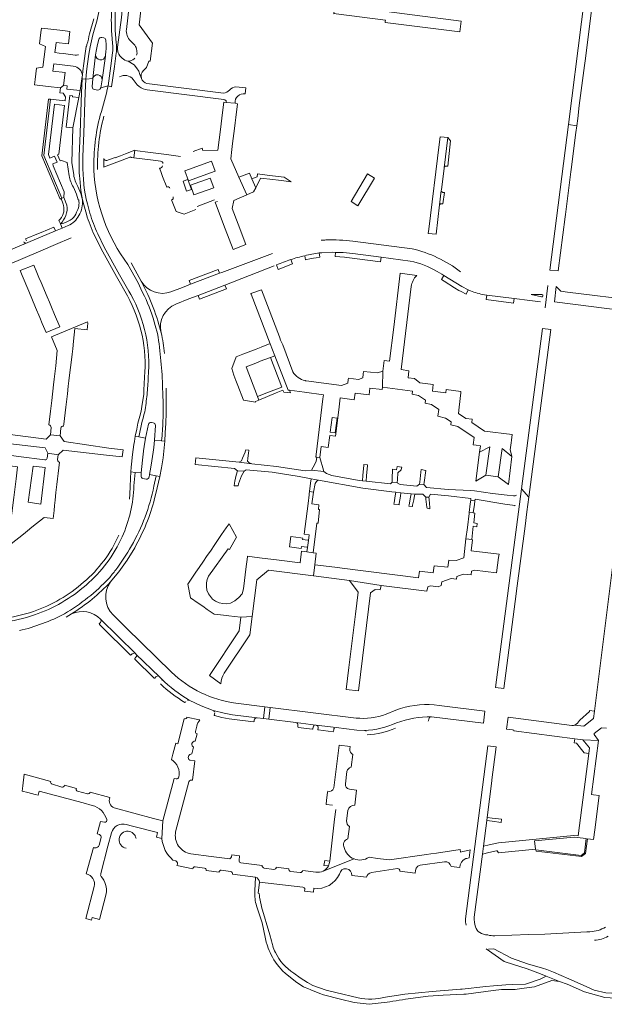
# Model space of a CAD drawing. Header units: metres. Extents: x 166325 to 190320, y 381923 to 404576.
# Tile 414 of 656: x 177376 to 177613, y 387014 to 387413. Entities that reach past the tile are written whole.
import ezdxf

# ---------------------------------------------------------------- set-up
doc = ezdxf.new("R2010")
doc.units = ezdxf.units.M
for name, color, linetype, lineweight in [('B-WE-VH-VERHARDING_ASFALT-GV', 8, 'Continuous', 18), ('B-WE-VH-VERHARDING_BETONSTRAATSTEEN-GV', 8, 'Continuous', 18), ('B-WE-VH-VERHARDING_FUNDERING_ZAND-GV', 8, 'Continuous', 18), ('B-WE-VH-VERHARDING_HALFVERHARDING-GV', 8, 'Continuous', 18), ('B-WE-VH-VERHARDING_STRAATBAKSTEEN-GV', 8, 'Continuous', 18)]:
    doc.layers.add(name, color=color, linetype=linetype, lineweight=lineweight)

msp = doc.modelspace()

# ---------------------------------------------------------------- linework, layer by layer
at = {"layer": 'B-WE-VH-VERHARDING_ASFALT-GV', "flags": 128}
for points in [[(177612.353, 387453.285), (177608.956, 387453.741), (177598.321, 387370.252), (177601.719, 387369.819), (177602.089, 387372.725), (177602.755, 387377.947), (177604.826, 387394.208), (177605.073, 387396.145)], [(177599.328, 387351.056), (177599.464, 387352.118), (177601.367, 387367.06), (177601.719, 387369.819), (177598.321, 387370.252), (177590.814, 387311.314), (177594.215, 387310.923), (177597.008, 387332.843), (177597.139, 387333.869)], [(177591.171, 387287.2), (177587.778, 387287.62), (177579.29, 387222.628), (177582.31, 387219.16)], [(177468.513, 387237.195), (177468.659, 387237.975), (177468.71, 387238.248), (177467.498, 387238.379), (177467.421, 387238.139), (177467.195, 387237.441), (177466.155, 387235.088), (177465.676, 387234.004), (177464.783, 387233.388), (177469.866, 387232.778), (177468.664, 387233.238), (177468.166, 387233.807), (177468.279, 387234.906)], [(177497.759, 387234.33), (177497.48, 387235.28), (177496.289, 387235.43), (177496.025, 387233.636), (177494.769, 387231.426), (177494.064, 387230.186), (177499.137, 387229.632), (177498.712, 387231.081)], [(177465.753, 387227.833), (177466.849, 387229.716), (177464.052, 387229.92), (177463.617, 387228.087), (177463.043, 387225.673), (177462.86, 387224.9), (177462.725, 387223.859), (177464.422, 387223.762), (177464.54, 387224.67)], [(177516.809, 387232.296), (177515.353, 387232.488), (177515.332, 387232.226), (177514.999, 387228.062), (177514.817, 387225.79), (177516.249, 387225.644), (177516.44, 387227.909), (177516.788, 387232.047)], [(177529.183, 387229.061), (177530.472, 387230.347), (177530.559, 387230.434), (177530.735, 387231.394), (177528.859, 387231.647), (177528.733, 387230.816), (177528.642, 387230.574), (177528.552, 387230.335), (177526.926, 387230.515), (177526.824, 387226.637), (177526.789, 387225.294), (177528.86, 387225.074), (177528.969, 387226.423)], [(177540.493, 387230.002), (177538.565, 387230.382), (177538.466, 387229.36), (177538.078, 387225.355), (177537.996, 387224.505), (177539.752, 387224.33), (177539.867, 387225.207)], [(177530.18, 387219.597), (177530.377, 387220.954), (177528.285, 387221.188), (177528.082, 387219.818), (177527.644, 387216.866), (177527.575, 387216.402), (177529.262, 387216.191), (177529.678, 387216.139), (177529.746, 387216.604)], [(177581.518, 387213.341), (177582.31, 387219.16), (177579.29, 387222.628), (177578.082, 387213.326), (177568.768, 387142.036), (177572.147, 387141.594), (177577.17, 387180.053), (177577.325, 387181.242), (177580.748, 387207.448)], [(177535.57, 387218.131), (177535.744, 387219.063), (177536.009, 387220.478), (177534.573, 387220.607), (177534.308, 387219.2), (177533.725, 387216.108), (177533.636, 387215.64), (177535.07, 387215.46), (177535.158, 387215.93)], [(177541.786, 387218.302), (177541.688, 387219.278), (177540.461, 387219.264), (177540.564, 387218.427), (177540.959, 387215.207), (177541.02, 387214.71), (177542.163, 387214.543), (177542.111, 387215.062)], [(177560.182, 387216.267), (177560.374, 387217.73), (177558.72, 387217.98), (177558.533, 387216.457), (177558.114, 387213.042), (177559.73, 387212.83)]]:
    msp.add_lwpolyline(points, close=True, dxfattribs=at)
at = {"layer": 'B-WE-VH-VERHARDING_ASFALT-GV'}
for points in [[(177407.242, 387412.781, 0.0262775), (177409.02, 387422.816)], [(177412.943, 387411.356, -0.0228363), (177413.317, 387421.602)], [(177404.021, 387407, -0.0397505), (177403.052, 387402.74)], [(177407.884, 387404.879, -0.3979871), (177409.088, 387405.617)], [(177409.86, 387405.448, -0.3269708), (177410.647, 387404.554)], [(177403.052, 387402.74, -0.0030065), (177402.822, 387402.041)], [(177413.444, 387403.075, -0.0443951), (177413.441, 387399.401)], [(177415.023, 387401.306, 0.0213867), (177414.933, 387403.27)], [(177406.118, 387384.461, -0.3785626), (177405.174, 387385.543)], [(177408.624, 387385.171, -0.3567968), (177407.502, 387384.28)], [(177408.458, 387374.076, 0.0309749), (177411.588, 387386.03)], [(177408.458, 387374.076, 0.069934), (177405.871, 387351.955)], [(177407.37, 387352.013, -0.0698683), (177409.909, 387373.696)], [(177401.594, 387348.538, -0.0277553), (177401.407, 387357.365)], [(177405.871, 387351.955, 0.1514029), (177419.649, 387313.541)], [(177404.245, 387334.313, 0.0359881), (177407.438, 387326.029)], [(177419.442, 387300.816, -0.1489799), (177426.409, 387267.835)], [(177420.871, 387301.338, -0.1487938), (177427.908, 387267.773)], [(177430.754, 387288.781, 0.0422593), (177426.358, 387300.748)], [(177431.781, 387290.648, 0.0371889), (177427.7, 387301.418)], [(177431.683, 387285.534, -0.0324113), (177433.732, 387263.287)], [(177434.44, 387277.468, 0.042508), (177433.14, 387285.889)], [(177426.409, 387267.835, 0.0133361), (177426.118, 387260.976)], [(177427.908, 387267.773, -0.0142928), (177427.423, 387260.851)], [(177426.51, 387253.792, 0.0148642), (177427.423, 387260.851)], [(177433.732, 387263.287, -0.0240283), (177433.858, 387250.053)], [(177426.51, 387253.792, 0.0228394), (177424.12, 387243.671)], [(177428.05, 387248.803, -0.3800087), (177429.169, 387249.522)], [(177429.929, 387249.402, -0.382407), (177430.797, 387248.325)], [(177433.32, 387242.09, 0.0144483), (177433.858, 387250.053)], [(177425.774, 387226.799, -0.3776823), (177424.992, 387227.903)], [(177428.284, 387227.397, -0.3677404), (177427.118, 387226.541)], [(177495.63, 387224.73, -0.2758661), (177497.015, 387226.129)], [(177422.078, 387223.8, -0.0969671), (177417.348, 387203.176)], [(177421.102, 387199.454, 0.0764816), (177430.239, 387223.642)], [(177422.408, 387198.717, 0.0682021), (177430.48, 387218.653)], [(177576.246, 387219.747, -0.0149697), (177576.046, 387219.738)], [(177577.263, 387219.989, -0.0786547), (177576.246, 387219.747)], [(177576.552, 387215.808, -0.0214751), (177576.797, 387215.69)], [(177415.978, 387203.786, -0.1124338), (177401.708, 387184.731)], [(177402.698, 387183.604, 0.1123218), (177417.348, 387203.176)], [(177414.7, 387189.733, 0.0341696), (177421.102, 387199.454)], [(177414.7, 387189.733, -0.0130066), (177411.925, 387186.279)], [(177401.708, 387184.731, -0.0980986), (177381.315, 387172.908)], [(177411.925, 387186.279, -0.068968), (177393.974, 387171.958)], [(177402.698, 387183.604, -0.0980751), (177381.801, 387171.489)], [(177381.315, 387172.908, -0.110588), (177354.986, 387170.015)], [(177354.804, 387168.526, 0.1106257), (177381.801, 387171.489)], [(177375.635, 387165.104, 0.0620479), (177393.974, 387171.958)], [(177556.582, 387048.31, 0.0415871), (177556.825, 387045.687)], [(177560.633, 387044.98, -0.0920849), (177560.132, 387048.968)], [(177562.371, 387042.79, -0.1883577), (177560.633, 387044.98)], [(177565.601, 387041.73, -0.1146039), (177562.371, 387042.79)], [(177568.462, 387041.42, -0.0622802), (177565.601, 387041.73)], [(177613.427, 387044.914, -0.1194089), (177607.076, 387043.036)], [(177608.916, 387039.601, 0.1212543), (177614.418, 387041.23)]]:
    msp.add_lwpolyline(points, format="xyb", dxfattribs=at)
at = {"layer": 'B-WE-VH-VERHARDING_ASFALT-GV', "flags": 128}
for points in [[(177402.822, 387402.041), (177402.793, 387401.867), (177402.319, 387399.019), (177401.745, 387395.04), (177401.42, 387392.002), (177401.198, 387390.119), (177401.137, 387389.72), (177401.094, 387388.785), (177402.591, 387388.691), (177402.691, 387389.973), (177402.911, 387391.834), (177403.234, 387394.853), (177403.801, 387398.789), (177404.302, 387401.795), (177405.463, 387406.585), (177407.242, 387412.781)], [(177407.242, 387412.781), (177405.463, 387406.585), (177404.302, 387401.795), (177403.801, 387398.789), (177403.234, 387394.853), (177402.911, 387391.834), (177402.691, 387389.973), (177402.591, 387388.691), (177405.39, 387388.919), (177406.577, 387398.585), (177406.961, 387400.743), (177407.206, 387402.046), (177407.884, 387404.879)], [(177405.781, 387413.12), (177404.021, 387407)], [(177413.444, 387403.075), (177413.249, 387405.215), (177413.025, 387408.312), (177413.008, 387409.616), (177412.99, 387410.283), (177412.943, 387411.356)], [(177410.647, 387404.554), (177410.804, 387402.538), (177410.817, 387401.71), (177410.809, 387401.114), (177410.785, 387400.519), (177410.768, 387400.347), (177410.545, 387398.018), (177409.19, 387388.374), (177408.624, 387385.171), (177411.588, 387386.03), (177412.787, 387394.027), (177413.441, 387399.401)], [(177409.088, 387405.617), (177409.86, 387405.448)], [(177413.441, 387399.401), (177412.787, 387394.027), (177411.588, 387386.03), (177413.049, 387385.588), (177414.274, 387393.825), (177414.935, 387399.267)], [(177401.407, 387357.365), (177401.784, 387366.759), (177402.202, 387379.491), (177402.323, 387383.075), (177402.591, 387388.691), (177401.094, 387388.785), (177400.824, 387383.136), (177400.703, 387379.541), (177400.285, 387366.814), (177399.908, 387357.425)], [(177405.174, 387385.543), (177405.39, 387388.919), (177402.591, 387388.691), (177402.323, 387383.075), (177402.202, 387379.491), (177401.784, 387366.759), (177401.407, 387357.365)], [(177407.502, 387384.28), (177406.118, 387384.461)], [(177411.588, 387386.03), (177408.624, 387385.171)], [(177413.049, 387385.588), (177411.588, 387386.03)], [(177400.1, 387348.406), (177400.586, 387343.51), (177401.221, 387339.748), (177401.777, 387337.692), (177402.805, 387333.892)], [(177404.245, 387334.313), (177403.225, 387338.084), (177402.688, 387340.069), (177402.072, 387343.721), (177401.848, 387345.655), (177401.594, 387348.538)], [(177406.089, 387325.373), (177408.75, 387319.9), (177415, 387308.65), (177419.442, 387300.816)], [(177407.438, 387326.029), (177410.061, 387320.628), (177416.308, 387309.384), (177420.068, 387302.754), (177420.871, 387301.338)], [(177426.358, 387300.748), (177425.467, 387302.531), (177423.789, 387306.101), (177419.649, 387313.541)], [(177427.7, 387301.418), (177426.798, 387303.224), (177425.1, 387306.83), (177420.96, 387314.27)], [(177431.683, 387285.534), (177430.754, 387288.781)], [(177426.118, 387260.976), (177425.373, 387255.999), (177424.999, 387254.03), (177424.528, 387252.099), (177423.743, 387249.178), (177423.221, 387246.741), (177422.617, 387243.984), (177424.12, 387243.671)], [(177433.32, 387242.09), (177434.643, 387241.991), (177434.822, 387245.271), (177435.052, 387249.258), (177435.134, 387253.247), (177435.23, 387263.373)], [(177424.12, 387243.671), (177426.787, 387243.115), (177428.05, 387248.803)], [(177429.169, 387249.522), (177429.929, 387249.402)], [(177362.7, 387241.95), (177386.052, 387239.27), (177387.14, 387237.03), (177391.32, 387236.44), (177393.411, 387238.23), (177410.913, 387236.308), (177417.292, 387235.604), (177417.675, 387238.426), (177411.99, 387239.134), (177393.772, 387241.74), (177392.16, 387244.08), (177388.2, 387244.49), (177386.472, 387242.69), (177363.372, 387245.67)], [(177430.797, 387248.325), (177430.395, 387242.308), (177433.32, 387242.09)], [(177513.445, 387225.93), (177502.402, 387228.046), (177500.157, 387228.868), (177499.137, 387229.632), (177494.064, 387230.186), (177491.565, 387229.94), (177479.962, 387231.682), (177469.866, 387232.778), (177464.783, 387233.388), (177447.198, 387235.223), (177446.954, 387232.433), (177462.911, 387230.795), (177464.052, 387229.92), (177466.849, 387229.716), (177467.643, 387230.274), (177478.188, 387229.325), (177489.147, 387227.538), (177493.982, 387226.672), (177497.015, 387226.129), (177514.908, 387222.925), (177526.679, 387221.343), (177528.285, 387221.188), (177530.377, 387220.954), (177534.573, 387220.607), (177536.009, 387220.478), (177539.334, 387220.418), (177540.461, 387219.264), (177541.688, 387219.278), (177542.407, 387220.461), (177549.735, 387219.778), (177558.786, 387218.637), (177558.72, 387217.98), (177560.374, 387217.73), (177560.477, 387218.43), (177572.603, 387216.452), (177575.701, 387215.947), (177576.552, 387215.808)], [(177422.078, 387223.8), (177422.582, 387229.29), (177420.839, 387229.449), (177420.683, 387226.788), (177420.545, 387223.528), (177420.449, 387220.407), (177420.251, 387218.412)], [(177424.992, 387227.903), (177425.103, 387229.061), (177422.582, 387229.29), (177422.078, 387223.8)], [(177427.118, 387226.541), (177425.774, 387226.799)], [(177430.239, 387223.642), (177431.117, 387227.844), (177428.473, 387228.397), (177428.284, 387227.397)], [(177430.48, 387218.653), (177431.122, 387221.206), (177431.573, 387222.999), (177432.584, 387227.537), (177431.117, 387227.844), (177430.239, 387223.642)], [(177497.015, 387226.129), (177493.982, 387226.672), (177493.764, 387224.87), (177493.36, 387221.53), (177494.94, 387221.28), (177495.63, 387224.73)], [(177576.046, 387219.738), (177573.468, 387220.03), (177567.472, 387220.71), (177560.234, 387221.771), (177558.628, 387221.952), (177549.611, 387222.328), (177540.78, 387223.112), (177539.752, 387224.33), (177537.996, 387224.505), (177536.899, 387223.712), (177530.136, 387224.294), (177528.86, 387225.074), (177526.789, 387225.294), (177526.105, 387224.637), (177516.249, 387225.644), (177514.817, 387225.79), (177513.445, 387225.93)], [(177578.082, 387213.326), (177579.29, 387222.628)], [(177412.649, 387184.855), (177415.893, 387188.82), (177416.027, 387188.984), (177419.319, 387193.659), (177422.408, 387198.717)], [(177394.669, 387170.629), (177396.839, 387171.914)], [(177560.132, 387048.968), (177563.431, 387074.514), (177563.844, 387077.713), (177565.199, 387088.172), (177565.357, 387089.393), (177567.282, 387104.257), (177567.335, 387104.665), (177569.06, 387117.983), (177565.702, 387118.457), (177556.582, 387048.31)], [(177607.076, 387043.036), (177605.749, 387042.97), (177588.782, 387042.12), (177582.257, 387041.895), (177568.462, 387041.42)]]:
    msp.add_lwpolyline(points, dxfattribs=at)
at = {"layer": 'B-WE-VH-VERHARDING_BETONSTRAATSTEEN-GV', "flags": 128}
for points in [[(177415.023, 387401.306), (177415.422, 387401.038), (177415.415, 387401.677), (177417.031, 387413.615), (177418.677, 387431.595), (177417.644, 387442.416)], [(177420.77, 387423.1), (177419.041, 387408.877)], [(177426.017, 387392.237), (177427.16, 387393.46), (177428.11, 387396.03), (177428.75, 387396), (177429.66, 387403.33), (177424.22, 387410.66), (177425.35, 387420.06), (177424.77, 387420.16), (177424.03, 387421.47)], [(177398.207, 387398.435), (177393.494, 387399.018), (177391.819, 387399.225), (177390.081, 387399.44), (177390.471, 387402.35), (177390.615, 387403.559), (177395.54, 387403.016), (177396.158, 387408.023), (177393.201, 387408.36), (177385.911, 387409.24), (177384.579, 387409.349), (177384.376, 387407.655), (177383.811, 387402.95), (177386.191, 387401.94), (177385.161, 387393.48), (177382.632, 387393.1), (177382.079, 387388.536), (177381.821, 387386.402), (177387.306, 387385.704), (177392.332, 387385.12), (177393.582, 387386.16), (177394.15, 387391.444), (177389.26, 387391.97), (177389.57, 387394.93), (177397.526, 387393.999)], [(177414.443, 387411.37), (177414.489, 387410.337), (177414.508, 387409.646), (177414.524, 387408.376), (177414.744, 387405.337), (177414.933, 387403.27)], [(177402.319, 387399.019), (177402.793, 387401.867)], [(177415.422, 387401.038), (177415.023, 387401.306)], [(177420.68, 387404.18), (177422.455, 387402.441)], [(177399.572, 387398.52), (177399.481, 387398.5), (177399.39, 387398.482)], [(177401.198, 387390.119), (177401.42, 387392.002), (177401.745, 387395.04), (177402.319, 387399.019)], [(177406.577, 387398.585), (177405.39, 387388.919)], [(177409.19, 387388.374), (177410.545, 387398.018)], [(177414.935, 387399.267), (177414.274, 387393.825), (177413.049, 387385.588)], [(177419.749, 387395.98), (177422.187, 387394.448), (177423.164, 387393.298), (177424.084, 387391.861), (177424.544, 387390.596), (177425.122, 387388.944)], [(177401.094, 387388.785), (177401.137, 387389.72), (177400.294, 387384.029), (177399.743, 387381.181), (177397.375, 387368.935), (177396.852, 387354.899), (177397.666, 387349.839)], [(177399.908, 387357.425), (177400.285, 387366.814), (177400.703, 387379.541), (177400.824, 387383.136), (177401.094, 387388.785)], [(177397.375, 387368.935), (177394.582, 387369.198), (177396.13, 387382.05), (177397.23, 387381.89), (177397.19, 387381.56), (177399.743, 387381.181), (177400.294, 387384.029), (177394.91, 387384.65), (177395.047, 387385.988), (177393.582, 387386.16), (177392.332, 387385.12), (177392.083, 387383.09), (177393.46, 387382.95), (177394.35, 387381.57), (177394.172, 387379.87), (177391.721, 387380.14), (177388.289, 387380.531), (177385.506, 387357.793), (177392.907, 387340.399), (177393.64, 387340.74), (177393.84, 387343.07), (177389.386, 387353.6), (177389.252, 387354.339), (177390.964, 387355.049), (177389.922, 387357.512), (177388.05, 387356.712), (177387.39, 387358.1), (177389.9, 387378.49), (177393.94, 387377.96), (177391.661, 387358.262), (177391.172, 387358.057), (177392.223, 387355.573), (177392.68, 387355.755), (177395.023, 387354.87), (177395.878, 387349.542)], [(177426.83, 387384.479), (177427.442, 387384.392), (177458.603, 387380.439), (177458.921, 387380.327), (177459.568, 387379.862), (177459.514, 387379.21), (177463.139, 387378.931)], [(177458.379, 387383.068), (177427.323, 387386.989)], [(177467.201, 387382.668), (177467.473, 387385.155), (177463.48, 387385.57)], [(177455.974, 387339.132), (177455.044, 387338.756), (177456.78, 387334.08), (177459.12, 387327.95), (177462.31, 387319.57), (177467.512, 387321.591), (177464.377, 387329.919), (177461.995, 387336.247), (177462.63, 387339.55), (177467.837, 387341.751), (177464.64, 387348.97), (177461.414, 387356.405), (177461.84, 387360.198), (177462.108, 387362.583), (177462.887, 387368.738), (177463.158, 387370.934), (177463.429, 387373.117), (177464.09, 387378.73), (177463.139, 387378.931), (177459.514, 387379.21), (177458.56, 387379.29), (177458.073, 387375.139), (177457.197, 387368.283), (177456.08, 387359.85), (177450.11, 387359.82), (177449.84, 387360.68), (177446.153, 387359.355)], [(177397.666, 387349.839), (177396.852, 387354.899), (177397.375, 387368.935)], [(177547.891, 387352.754), (177549.36, 387364.97), (177547.92, 387365.18), (177546.331, 387365.351), (177545.946, 387362.241), (177541.686, 387327.842), (177541.48, 387326.177), (177544.646, 387325.789), (177546.083, 387337.731), (177546.784, 387343.557), (177546.811, 387343.785), (177547.877, 387352.639)], [(177409.907, 387356.472), (177409.89, 387353.07), (177410.86, 387353.35), (177417.31, 387355.8), (177420.91, 387357.19)], [(177420.91, 387357.19), (177420.89, 387356.94), (177421.259, 387356.896), (177422.051, 387356.802), (177422.413, 387359.848), (177418.657, 387358.421), (177416.6, 387357.64), (177414.52, 387356.85), (177414.494, 387356.917), (177413.71, 387356.624), (177411.18, 387355.68)], [(177440.961, 387357.385), (177436.321, 387357.964), (177433.213, 387358.353), (177431.009, 387358.65), (177428.81, 387358.947), (177422.49, 387359.72), (177422.413, 387359.848), (177422.051, 387356.802), (177429.903, 387355.867), (177432.928, 387355.426)], [(177432.51, 387352.59), (177432.975, 387351.292), (177433.757, 387349.199), (177435.385, 387344.954)], [(177399.408, 387345.165), (177400.594, 387342.378), (177401.221, 387339.748), (177400.586, 387343.51), (177400.1, 387348.406)], [(177397.549, 387344.83), (177398.757, 387342.054), (177399.446, 387339.72), (177399.743, 387339.786)], [(177401.221, 387339.748), (177400.594, 387342.378), (177399.408, 387345.165)], [(177402.805, 387333.892), (177401.777, 387337.692), (177401.221, 387339.748)], [(177437.391, 387339.729), (177439.28, 387335.04), (177442.47, 387333.95), (177447.168, 387335.808)], [(177447.709, 387337.039), (177454.722, 387339.721)], [(177395.461, 387329.34), (177393.02, 387328.307), (177390.28, 387327.148), (177353.889, 387311.872)], [(177390.28, 387327.148), (177389.619, 387328.731), (177384.467, 387326.541), (177383.345, 387326.074), (177378.191, 387323.905), (177378.51, 387323.099)], [(177393.712, 387330.37), (177392.271, 387330.01), (177393.02, 387328.307), (177395.461, 387329.34)], [(177353.889, 387311.872), (177390.28, 387327.148)], [(177408.75, 387319.9), (177406.089, 387325.373)], [(177357.907, 387307.873), (177384.385, 387319.108), (177390.31, 387321.64), (177396.602, 387324.291)], [(177534.93, 387319.9), (177510.927, 387322.977)], [(177478.34, 387317.95), (177457.77, 387310.36), (177456.838, 387310.006), (177445.057, 387305.526), (177441.78, 387304.28), (177437.137, 387302.469)], [(177491.38, 387317.114), (177491.754, 387315.487), (177494.014, 387315.949), (177494.982, 387316.132), (177495.973, 387316.294), (177497.567, 387316.519), (177497.297, 387318.209)], [(177498.285, 387318.339), (177502.74, 387318.5), (177503.793, 387318.473), (177507.005, 387318.39), (177510.87, 387317.96), (177522.403, 387316.454), (177534.15, 387314.92)], [(177439.147, 387297.499), (177444.42, 387299.57), (177448.192, 387301.031), (177459.032, 387305.227), (177479.03, 387312.97)], [(177479.926, 387313.362), (177480.596, 387311.585), (177486.409, 387313.776), (177485.715, 387315.541)], [(177536.789, 387309.059), (177530.11, 387310.021), (177527.478, 387288.166), (177525.787, 387274.403), (177523.554, 387274.677), (177523.02, 387270.34), (177522.86, 387263.84), (177535.13, 387262.24), (177534.95, 387260.95), (177537.46, 387260.49), (177540.38, 387258.5), (177540.24, 387257.35), (177542.75, 387256.81), (177545.71, 387254.79), (177545.34, 387252.01), (177548.42, 387251.31), (177550.79, 387249.7), (177550.62, 387248.49), (177553.45, 387247.9), (177560.16, 387243.44), (177559.728, 387240.394), (177560.932, 387240.252), (177562.652, 387240.074), (177562.302, 387237.423), (177566.466, 387239.567), (177564.89, 387228.093), (177569.815, 387227.416), (177571.4, 387238.956), (177575.42, 387235.776), (177575.436, 387235.887), (177574.661, 387238.383), (177574.669, 387238.437), (177575.068, 387241.191), (177575.24, 387242.38), (177575.56, 387244.59), (177564.32, 387245.97), (177559.11, 387249.52), (177559.24, 387250.8), (177556.71, 387251.11), (177553.75, 387253.16), (177553.983, 387255.657)], [(177545.105, 387310.73), (177547.007, 387309.562), (177547.857, 387309.04), (177555.07, 387304.61), (177557.666, 387303.293), (177558.56, 387302.84)], [(177425.1, 387306.83), (177426.798, 387303.224), (177427.7, 387301.418)], [(177553.983, 387255.657), (177554.708, 387261.578), (177554.75, 387262.03), (177548.795, 387262.855), (177548.636, 387261.569), (177543.178, 387262.243), (177543.5, 387264.845), (177538.11, 387265.55), (177535.91, 387267.28), (177533.31, 387267.58), (177533.61, 387270.5), (177530.43, 387270.92), (177534.581, 387304.611)], [(177588.87, 387295.973), (177590.022, 387305.098)], [(177617.639, 387299.838), (177615.73, 387300.16), (177609.004, 387300.997), (177597.974, 387302.369), (177595.23, 387302.71), (177594.481, 387303.525), (177593.42, 387304.68), (177592.618, 387298.353), (177621.411, 387294.712), (177626.171, 387294.127)], [(177486.51, 387270.03), (177482.438, 387280.986), (177481.602, 387282.842), (177481.227, 387283.821), (177481.09, 387284.18), (177473.87, 387303.28), (177469.529, 387301.767), (177469.57, 387301.658), (177469.61, 387301.55), (177477.31, 387281.38), (177479.195, 387276.55), (177484.633, 387262.617), (177485.27, 387262.54), (177491.231, 387261.739), (177498.97, 387260.7), (177498.776, 387259.112), (177496.43, 387239.899), (177495.89, 387235.48), (177496.289, 387235.43), (177497.48, 387235.28), (177498.05, 387239.7), (177500.87, 387239.31), (177501.51, 387244.28), (177503.854, 387243.963), (177503.966, 387244.966), (177505.337, 387255.841), (177505.634, 387258.324), (177505.77, 387259.46), (177511.44, 387258.74), (177511.81, 387261.33)], [(177564.278, 387301.271), (177565.211, 387301.151), (177576.262, 387299.735), (177582.718, 387298.907), (177587.026, 387298.355)], [(177587.574, 387301.375), (177583.269, 387301.385), (177587.453, 387300.374)], [(177395.754, 387266.438), (177396.024, 387268.637), (177396.765, 387274.953), (177397.03, 387277.156), (177397.295, 387279.36), (177397.6, 387282.47), (177398.101, 387287.575), (177403.153, 387287.08), (177403.47, 387289.8), (177403.242, 387290.247), (177398.414, 387288.236), (177388.727, 387284.202), (177391.006, 387278.667), (177390.38, 387272.42), (177390.037, 387269.213), (177389.781, 387267.035), (177389.52, 387264.82), (177388.767, 387258.474), (177388.515, 387256.303), (177388.258, 387254.088), (177387.591, 387248.55)], [(177431.781, 387290.648), (177432.201, 387289.178), (177433.14, 387285.889)], [(177511.81, 387261.33), (177517.46, 387260.66), (177517.8, 387263.42), (177522.72, 387262.82), (177522.86, 387263.84), (177523.02, 387270.34), (177520.89, 387269.59), (177515.204, 387270.148), (177515.064, 387269.058), (177514.98, 387267.58), (177513.21, 387266.92), (177509.122, 387267.449), (177509.059, 387266.96), (177508.883, 387265.405), (177506.35, 387264.53), (177491.936, 387266.42)], [(177393.549, 387248.009), (177393.654, 387248.871), (177394.47, 387255.722), (177395.107, 387261.075), (177395.484, 387264.235), (177395.754, 387266.438)], [(177388.474, 387247.508), (177388.2, 387244.49), (177392.16, 387244.08), (177392.45, 387247.2)], [(177391.1, 387234.45), (177391.32, 387236.44), (177387.14, 387237.03), (177386.949, 387235.089)], [(177385.99, 387234.3), (177375.321, 387235.72), (177370.44, 387236.37), (177370.025, 387233.283), (177369.878, 387232.185), (177374.888, 387231.528), (177374.289, 387226.653), (177373.905, 387223.416), (177373.647, 387221.241), (177373.387, 387219.052), (177372.616, 387212.709), (177372.361, 387210.543), (177372.099, 387208.311), (177372.269, 387207.904), (177372.057, 387207.738), (177366.36, 387203.24), (177346.63, 387205.63), (177344.11, 387205.92), (177338.648, 387206.619)], [(177372.3, 387200.323), (177377.278, 387204.267), (177378.893, 387205.545), (177380.756, 387207.018), (177385.69, 387210.93), (177389.35, 387210.61), (177389.692, 387213.754), (177389.912, 387215.88), (177390.145, 387217.997), (177390.494, 387221.163), (177390.867, 387224.41), (177391.134, 387226.697), (177391.381, 387228.821), (177391.929, 387233.45)], [(177616.903, 387196.311), (177608.863, 387132.485), (177608.49, 387129.52), (177604.573, 387126.36), (177600.91, 387126.852), (177600.327, 387126.698), (177599.725, 387126.657), (177573.87, 387130.029), (177573.181, 387125.238), (177575.694, 387124.861), (177576.196, 387124.786), (177576.147, 387124.508), (177600.892, 387121.295), (177604.221, 387120.863), (177610.546, 387120.6), (177608.771, 387122.98), (177608.835, 387123.469), (177611.805, 387125.78), (177613.72, 387125.542)], [(177408.501, 387169.792), (177408.713, 387169.456), (177408.788, 387169.066), (177408.72, 387168.693), (177408.526, 387168.367), (177408.071, 387167.843), (177408.081, 387167.55), (177408.758, 387166.888), (177420.697, 387155.214), (177421.049, 387155.274), (177421.438, 387155.667), (177421.767, 387155.881), (177422.152, 387155.956)], [(177422.832, 387155.692), (177408.501, 387169.792)], [(177408.501, 387169.792), (177422.832, 387155.692), (177422.894, 387155.631), (177432.411, 387146.343), (177433.244, 387145.544)], [(177418.929, 387166.293), (177414.598, 387170.528), (177413.645, 387171.46)], [(177469.07, 387163.35), (177470.022, 387170.817), (177465.42, 387170.57), (177464.73, 387164.99), (177452.745, 387146.974), (177457.406, 387143.534)], [(177437.302, 387148.325), (177418.929, 387166.293)], [(177458.68, 387147.861), (177469.07, 387163.35)], [(177423.166, 387154.932), (177423.106, 387154.594), (177422.938, 387154.295), (177422.435, 387153.765), (177422.445, 387153.489), (177430.25, 387145.88), (177430.526, 387145.85), (177431.012, 387146.331), (177431.338, 387146.536), (177431.715, 387146.608)], [(177432.411, 387146.343), (177422.894, 387155.631)], [(177443.779, 387136.906), (177444.146, 387136.949), (177444.505, 387136.862)], [(177444.505, 387136.862), (177449.34, 387134.611), (177454.181, 387132.737), (177458.759, 387131.623), (177462.149, 387131.048), (177472.027, 387129.79), (177474.608, 387129.47), (177475.196, 387134.249), (177463.373, 387135.705)], [(177442.763, 387136.027), (177443.023, 387136.091), (177443.146, 387136.372)], [(177512.212, 387129.689), (177477.38, 387133.98), (177476.791, 387129.2), (177487.837, 387127.832), (177495.913, 387126.821), (177495.962, 387126.815), (177504.186, 387125.792), (177512.496, 387124.787), (177515.632, 387124.639)], [(177528.384, 387132.854), (177524.391, 387131.235)], [(177542.786, 387130.179), (177563.861, 387127.66), (177564.494, 387132.497), (177545.894, 387134.763), (177543.882, 387135.008)], [(177442.54, 387129.308), (177439.847, 387119.258), (177439.081, 387119.451), (177438.269, 387116.46), (177437.884, 387115.013), (177437.307, 387112.896)], [(177448.812, 387128.946), (177448.549, 387129.008), (177443.624, 387130.044)], [(177454.181, 387132.737), (177454.538, 387132.563), (177454.791, 387132.257)], [(177454.894, 387131.776), (177454.704, 387130.906), (177454.824, 387130.662), (177457.761, 387129.923), (177460.685, 387129.418), (177470.62, 387128.14), (177470.852, 387128.313), (177470.922, 387128.916), (177471.039, 387129.273), (177471.279, 387129.563), (177471.63, 387129.752), (177472.027, 387129.79), (177462.149, 387131.048), (177458.759, 387131.623), (177454.181, 387132.737)], [(177541.392, 387128.444), (177541.595, 387128.63), (177541.663, 387129.286), (177541.788, 387129.651), (177542.037, 387129.946)], [(177542.037, 387129.946), (177542.389, 387130.136), (177542.786, 387130.179)], [(177600.91, 387126.852), (177604.573, 387126.36), (177608.49, 387129.52), (177608.863, 387132.485)], [(177608.863, 387132.485), (177606.933, 387132.716), (177606.891, 387132.38), (177602.913, 387128.822), (177602.791, 387128.738)], [(177447.027, 387124.227), (177447.58, 387126.321)], [(177495.913, 387126.821), (177487.837, 387127.832)], [(177488.443, 387127.448), (177488.603, 387127.115), (177488.628, 387126.746), (177488.528, 387126.064), (177488.692, 387125.873), (177494.495, 387125.157), (177494.716, 387125.318), (177494.815, 387125.993), (177494.938, 387126.325), (177495.168, 387126.595)], [(177504.186, 387125.792), (177495.962, 387126.815)], [(177496.629, 387126.414), (177496.795, 387126.063), (177496.818, 387125.676), (177496.732, 387125.097), (177496.894, 387124.904), (177502.864, 387124.12), (177503.083, 387124.301), (177503.142, 387124.902), (177503.25, 387125.269), (177503.49, 387125.568)], [(177446.91, 387120.34), (177447.779, 387123.26)], [(177445.56, 387115.14), (177446.279, 387117.85)], [(177509.626, 387117.007), (177509.741, 387118.112), (177505.359, 387118.734), (177503.117, 387101.325)], [(177510.2, 387109.79), (177510.888, 387114.941)], [(177445.88, 387104.43), (177446.83, 387112.35), (177444.739, 387112.58)], [(177388.404, 387103.997), (177379.119, 387106.535), (177377.6, 387106.95), (177377.023, 387102.226), (177376.76, 387100.07), (177379.08, 387099.48), (177382.07, 387098.67), (177383.2, 387098.35), (177383.659, 387100.065), (177401.57, 387095.27), (177405.231, 387094.29)], [(177439.22, 387105.04), (177438.477, 387105.24), (177433.861, 387087.953), (177433.434, 387080.844)], [(177507.862, 387102.993), (177508.491, 387108.032)], [(177392.81, 387101.72), (177388.739, 387102.949)], [(177398.782, 387101.161), (177393.962, 387102.478)], [(177439.016, 387083.614), (177444.42, 387103.79)], [(177511.68, 387094.36), (177512.43, 387100.51), (177509.488, 387100.9)], [(177403.23, 387098.96), (177399.173, 387100.049)], [(177412.36, 387097.45), (177404.348, 387099.64)], [(177500.74, 387099.99), (177500.624, 387099.438), (177500.232, 387096.358), (177500.09, 387094.66), (177502.698, 387094.36)], [(177419.028, 387086.54), (177420.48, 387086.13), (177421.53, 387085.89), (177431.66, 387083.22), (177431.269, 387081.378), (177433.434, 387080.844), (177433.861, 387087.953), (177430.05, 387088.99), (177414.099, 387093.32)], [(177503.961, 387092.635), (177503.51, 387088.73), (177501.5, 387071.66)], [(177508.38, 387088), (177508.911, 387092.195)], [(177410.154, 387087.436), (177408.54, 387087.78), (177407.172, 387082.738), (177408.2, 387082.45)], [(177508.86, 387080.72), (177509.529, 387085.731)], [(177408.79, 387081.29), (177408.058, 387078.174)], [(177408.69, 387066.61), (177408.687, 387066.697), (177411.582, 387077.748), (177413.02, 387083.13)], [(177420.85, 387083.56), (177419.83, 387083.77)], [(177405.674, 387077.217), (177402.761, 387066.48)], [(177461.053, 387072.664), (177453.382, 387073.528), (177445.227, 387074.61)], [(177464.742, 387071.967), (177464.95, 387073.84), (177461.88, 387074.22), (177461.71, 387073.37)], [(177556.674, 387072.695), (177557.083, 387072.793), (177558.125, 387073.044), (177558.541, 387076.243), (177557.499, 387075.996), (177555.516, 387075.526), (177554.54, 387075.295), (177554.383, 387076.366), (177544.83, 387074.942), (177542.53, 387074.66), (177540.761, 387074.398), (177525.71, 387072.17), (177520.926, 387072.799), (177517.448, 387073.239)], [(177437.931, 387072.093), (177439.06, 387071.74)], [(177439.57, 387069.92), (177445.99, 387068.56)], [(177446.938, 387069.363), (177450.779, 387068.862)], [(177474.07, 387069.919), (177465.522, 387070.971)], [(177484.888, 387068.589), (177479.859, 387069.207)], [(177498.845, 387067.667), (177511.398, 387072.563)], [(177501.5, 387071.66), (177499.51, 387071.888), (177499.178, 387069.888), (177500.954, 387069.724)], [(177538.25, 387070.03), (177548.09, 387071.43)], [(177550.71, 387069.461), (177554.28, 387069.09)], [(177451.421, 387067.838), (177456.717, 387067.134)], [(177457.475, 387068.023), (177461.31, 387067.48)], [(177462.059, 387066.424), (177470.328, 387065.325), (177471.082, 387065.225)], [(177478.86, 387068.3), (177474.98, 387068.77)], [(177489.58, 387067.01), (177485.59, 387067.5)], [(177495.932, 387067.23), (177490.57, 387067.89)], [(177510.43, 387065.842), (177516.46, 387065.11)], [(177518.416, 387067.061), (177529.05, 387068.62)], [(177530, 387067.65), (177536.22, 387066.86)], [(177406.025, 387061.34), (177402.54, 387048.4), (177404.876, 387047.781), (177405.155, 387048.81), (177408.152, 387047.998), (177410.813, 387058.439)], [(177472.98, 387063.171), (177490.61, 387061.14)], [(177491.42, 387060.18), (177491.35, 387059.45), (177491.459, 387059.44), (177494.9, 387059.1), (177495.07, 387060.71)]]:
    msp.add_lwpolyline(points, dxfattribs=at)
at = {"layer": 'B-WE-VH-VERHARDING_BETONSTRAATSTEEN-GV'}
for points in [[(177414.807, 387421.426, 0.0226721), (177414.443, 387411.37)], [(177419.041, 387408.877, 0.2216902), (177420.68, 387404.18)], [(177415.023, 387401.306, -0.0225393), (177414.935, 387399.267)], [(177415.71, 387399.381, -0.053078), (177415.422, 387401.038)], [(177422.455, 387402.441, -0.1050414), (177422.98, 387401.469)], [(177422.98, 387401.469, -0.0682602), (177423.36, 387399.159)], [(177399.39, 387398.482, -0.0701506), (177398.207, 387398.435)], [(177410.545, 387398.018, -0.9007841), (177406.577, 387398.585)], [(177417.28, 387397.2, -0.1212538), (177415.71, 387399.381)], [(177419.749, 387395.98, -0.1719692), (177417.28, 387397.2)], [(177422.199, 387396.86, -0.1713173), (177419.749, 387395.98)], [(177422.521, 387397.255, -0.026368), (177422.199, 387396.86)], [(177423.36, 387399.159, -0.0337183), (177423.165, 387398.465)], [(177397.526, 387393.999, -0.3622905), (177401.198, 387390.119)], [(177405.39, 387388.919, -0.9317684), (177409.19, 387388.374)], [(177416.259, 387389.61, -0.3771154), (177421.809, 387388.581)], [(177421.809, 387388.581, 0.0701865), (177423.469, 387386.41)], [(177425.122, 387388.944, -0.2876547), (177426.017, 387392.237)], [(177427.323, 387386.989, -0.2600096), (177425.122, 387388.944)], [(177423.469, 387386.41, 0.1394833), (177426.83, 387384.479)], [(177463.48, 387385.57, 0.1908679), (177460.86, 387384.24)], [(177460.86, 387384.24, -0.2095527), (177458.379, 387383.068)], [(177463.139, 387378.931, -0.5191493), (177467.201, 387382.668)], [(177400.1, 387348.406, -0.0279449), (177399.908, 387357.425)], [(177411.18, 387355.68, -0.4297572), (177409.907, 387356.472)], [(177433.695, 387353.48, -0.3205127), (177432.51, 387352.59)], [(177432.928, 387355.426, -0.4670365), (177433.828, 387354.476)], [(177547.877, 387352.639, -0.0332369), (177547.891, 387352.754)], [(177395.878, 387349.542, 0.0925019), (177397.549, 387344.83)], [(177399.408, 387345.165, -0.0939697), (177397.666, 387349.839)], [(177435.385, 387344.954, -0.4215766), (177436.694, 387344.462)], [(177438.029, 387340.981, -0.3870215), (177437.391, 387339.729)], [(177399.743, 387339.786, -0.1693962), (177398.85, 387334.711)], [(177399.77, 387333.419, 0.163222), (177401.221, 387339.748)], [(177399.77, 387333.419, -0.1752625), (177395.461, 387329.34)], [(177398.85, 387334.711, -0.1345079), (177397.012, 387332.07)], [(177406.089, 387325.373, -0.0363761), (177402.805, 387333.892)], [(177397.012, 387332.07, -0.1012046), (177393.712, 387330.37)], [(177378.192, 387322.365, -0.4235426), (177377.4, 387322.675)], [(177500, 387323.481, 0.006848), (177498.099, 387323.39)], [(177510.927, 387322.977, 0.0396934), (177500, 387323.481)], [(177485.715, 387315.541, -0.021423), (177491.38, 387317.114)], [(177491.38, 387317.114, -0.0221625), (177497.297, 387318.209)], [(177497.297, 387318.209, -0.0022517), (177498.285, 387318.339)], [(177554.612, 387310.566, 0.1087945), (177534.93, 387319.9)], [(177485.715, 387315.541, 0.0227254), (177479.926, 387313.362)], [(177534.15, 387314.92, -0.0781063), (177545.105, 387310.73)], [(177534.581, 387304.611, -0.1702161), (177536.789, 387309.059)], [(177437.137, 387302.469, -0.3679588), (177425.1, 387306.83)], [(177558.56, 387302.84, 0.0460769), (177564.278, 387301.271)], [(177587.574, 387301.375, -0.9761316), (177587.453, 387300.374)], [(177433.14, 387285.889, -0.3716421), (177439.147, 387297.499)], [(177491.555, 387266.489, -0.2091658), (177486.51, 387270.03)], [(177491.936, 387266.42, -0.0170859), (177491.555, 387266.489)], [(177387.591, 387248.55, -0.4049485), (177388.474, 387247.508)], [(177392.45, 387247.2, -0.3908776), (177393.549, 387248.009)], [(177386.949, 387235.089, -0.4028308), (177385.99, 387234.3)], [(177391.223, 387233.9, -0.1653187), (177391.1, 387234.45)], [(177391.929, 387233.45, -0.2438625), (177391.223, 387233.9)], [(177412.649, 387184.855, -0.0627216), (177396.839, 387171.914)], [(177413.645, 387171.46, -0.3693352), (177412.649, 387184.855)], [(177396.839, 387171.914, -0.3168067), (177408.501, 387169.792)], [(177433.244, 387145.544, 0.0523468), (177444.505, 387136.862)], [(177433.244, 387145.544, -0.1833376), (177433.5, 387144.905)], [(177463.373, 387135.705, -0.1598342), (177437.302, 387148.325)], [(177457.406, 387143.534, -0.1463813), (177458.68, 387147.861)], [(177432.837, 387143.52, 0.0601514), (177442.763, 387136.027)], [(177543.882, 387135.008, 0.1153579), (177528.384, 387132.854)], [(177443.624, 387130.044, -0.4324225), (177442.54, 387129.308)], [(177447.58, 387126.321, -0.086563), (177448.812, 387128.946)], [(177524.391, 387131.235, -0.1180473), (177512.212, 387129.689)], [(177542.786, 387130.179, 0.0973535), (177528.655, 387127.728)], [(177487.837, 387127.832, -0.1878527), (177488.443, 387127.448)], [(177495.962, 387126.815, -0.2000894), (177496.629, 387126.414)], [(177528.566, 387127.691, -0.0905337), (177515.632, 387124.639)], [(177516.757, 387122.885, 0.0918185), (177528.148, 387125.599)], [(177602.791, 387128.738, -0.219503), (177600.91, 387126.852)], [(177447.779, 387123.26, -0.4468271), (177447.027, 387124.227)], [(177515.632, 387124.639, -0.1717109), (177516.259, 387124.327)], [(177446.279, 387117.85, -0.7802847), (177446.91, 387120.34)], [(177510.888, 387114.941, -0.2873201), (177509.626, 387117.007)], [(177437.307, 387112.896, -0.3138148), (177440.33, 387105.692)], [(177444.739, 387112.58, -0.7245067), (177445.56, 387115.14)], [(177508.491, 387108.032, -0.2852736), (177510.2, 387109.79)], [(177439.384, 387105.019, -0.0435327), (177439.22, 387105.04)], [(177440.33, 387105.692, -0.3429477), (177439.384, 387105.019)], [(177388.739, 387102.949, -0.385785), (177388.404, 387103.997)], [(177393.962, 387102.478, -0.4231739), (177392.81, 387101.72)], [(177399.173, 387100.049, -0.4650208), (177398.782, 387101.161)], [(177444.42, 387103.79, -0.4375735), (177445.88, 387104.43)], [(177503.117, 387101.325, -0.4132383), (177500.74, 387099.99)], [(177509.488, 387100.9, -0.4037927), (177507.862, 387102.993)], [(177404.348, 387099.64, -0.4217521), (177403.23, 387098.96)], [(177414.099, 387093.32, -0.4212185), (177412.36, 387097.45)], [(177405.231, 387094.29, -0.2612103), (177411.08, 387088.52)], [(177508.911, 387092.195, -0.3850763), (177511.68, 387094.36)], [(177411.08, 387088.52, -0.5684146), (177410.154, 387087.436)], [(177413.02, 387083.13, -0.4152893), (177419.028, 387086.54)], [(177509.529, 387085.731, -0.2878501), (177508.38, 387088)], [(177408.2, 387082.45, -0.3017181), (177408.79, 387081.29)], [(177419.83, 387083.77, 0.9529743), (177418.938, 387076.88)], [(177422.559, 387082.08, 0.1213818), (177420.85, 387083.56)], [(177423.029, 387080.883, -0.0721966), (177422.559, 387082.08)], [(177445.227, 387074.61, -0.4220145), (177439.016, 387083.614)], [(177408.058, 387078.174, -0.4339917), (177405.674, 387077.217)], [(177433.434, 387080.844, 0.1968722), (177437.931, 387072.093)], [(177507.389, 387077.143, -0.4715496), (177508.86, 387080.72)], [(177511.398, 387072.563, -0.2455527), (177507.389, 387077.143)], [(177461.71, 387073.37, -0.2016857), (177461.053, 387072.664)], [(177517.448, 387073.239, -0.2456191), (177511.398, 387072.563)], [(177439.06, 387071.74, -0.4777666), (177439.57, 387069.92)], [(177445.99, 387068.56, -0.40839), (177446.938, 387069.363)], [(177465.522, 387070.971, -0.4051107), (177464.742, 387071.967)], [(177474.98, 387068.77, -0.3413945), (177474.07, 387069.919)], [(177479.859, 387069.207, -0.3379547), (177478.86, 387068.3)], [(177500.954, 387069.724, -0.1569846), (177498.845, 387067.667)], [(177501.5, 387071.66, -0.1054349), (177500.954, 387069.724)], [(177536.22, 387066.86, -0.3796652), (177538.25, 387070.03)], [(177548.09, 387071.43, -0.3981205), (177550.71, 387069.461)], [(177554.28, 387069.09, -0.2993022), (177556.674, 387072.695)], [(177402.761, 387066.48, -0.4198676), (177406.025, 387061.34)], [(177408.801, 387065.449, -0.2283877), (177408.69, 387066.61)], [(177410.813, 387058.439, 0.2315506), (177408.801, 387065.449)], [(177450.779, 387068.862, -0.4212181), (177451.421, 387067.838)], [(177456.717, 387067.134, -0.454234), (177457.475, 387068.023)], [(177461.31, 387067.48, -0.4159995), (177462.059, 387066.424)], [(177471.082, 387065.225, -0.0352062), (177471.444, 387065.138)], [(177485.59, 387067.5, -0.3669536), (177484.888, 387068.589)], [(177490.57, 387067.89, -0.3251411), (177489.58, 387067.01)], [(177495.07, 387060.71, 0.3340073), (177505.509, 387066.457)], [(177498.845, 387067.667, -0.1575767), (177495.932, 387067.23)], [(177505.509, 387066.457, -0.9962985), (177510.43, 387065.842)], [(177516.46, 387065.11, -0.3013997), (177518.416, 387067.061)], [(177529.05, 387068.62, -0.456244), (177530, 387067.65)], [(177490.61, 387061.14, -0.4146796), (177491.42, 387060.18)]]:
    msp.add_lwpolyline(points, format="xyb", dxfattribs=at)
at = {"layer": 'B-WE-VH-VERHARDING_BETONSTRAATSTEEN-GV', "flags": 128}
for points in [[(177520.352, 387416.7), (177518.014, 387416.984), (177503.633, 387418.733), (177503.189, 387415.228), (177503.401, 387415.27), (177504.194, 387415.17), (177524.082, 387412.66), (177524.037, 387412.198), (177523.982, 387411.64), (177554.27, 387407.859), (177554.826, 387412.188)], [(177388.289, 387380.531), (177387.421, 387380.63), (177384.69, 387357.55), (177392.241, 387340.09), (177392.579, 387340.247), (177392.907, 387340.399), (177385.506, 387357.793)], [(177550.514, 387363.662), (177549.36, 387364.97), (177547.891, 387352.754), (177547.973, 387352.991), (177548.12, 387353.195), (177548.319, 387353.348), (177548.554, 387353.437), (177548.804, 387353.455), (177549.384, 387353.388)], [(177444.21, 387347.502), (177442.74, 387351.545), (177453.595, 387355.484), (177455.063, 387351.446)], [(177442.74, 387351.545), (177444.21, 387347.502), (177455.063, 387351.446), (177453.595, 387355.484)], [(177446.409, 387341.774), (177445.027, 387345.672), (177453.079, 387348.526), (177454.461, 387344.629)], [(177445.027, 387345.672), (177446.409, 387341.774), (177454.461, 387344.629), (177453.079, 387348.526)], [(177468.99, 387350.57), (177464.64, 387348.97), (177467.837, 387341.751), (177470.65, 387342.94), (177471.502, 387344.624), (177469.91, 387348.22)], [(177482.999, 387348.901), (177477.047, 387349.655), (177472.23, 387350.25), (177472.09, 387349.06), (177469.91, 387348.22), (177471.502, 387344.624), (177473.5, 387348.57), (177478.427, 387347.988), (177480.699, 387347.695), (177482.901, 387347.41), (177485.859, 387347.007)], [(177442.019, 387347.273), (177443.439, 387343.267), (177445.409, 387343.966), (177443.989, 387347.972)], [(177547.433, 387342.763), (177547.226, 387342.838), (177547.046, 387342.966), (177546.906, 387343.137), (177546.817, 387343.339), (177546.784, 387343.557), (177546.083, 387337.731), (177546.224, 387337.937), (177546.42, 387338.091), (177546.653, 387338.18), (177546.902, 387338.195), (177547.452, 387338.123), (177548.064, 387342.683)], [(177503.793, 387318.473), (177503.661, 387316.756), (177507.486, 387316.497), (177508.473, 387316.402), (177522.16, 387314.68), (177522.403, 387316.454), (177510.87, 387317.96), (177507.005, 387318.39)], [(177386.973, 387300.373), (177384.47, 387306.21), (177383.6, 387308.253), (177382.727, 387310.304), (177381.49, 387313.27), (177375.899, 387311.11), (177376.746, 387309.109), (177379.444, 387302.75), (177382.218, 387296.138), (177383.925, 387292.072), (177384.953, 387289.622), (177386.49, 387285.96), (177392.026, 387288.267), (177389.9, 387293.31), (177388.721, 387296.227), (177387.863, 387298.263)], [(177456.838, 387310.006), (177456.258, 387311.568), (177444.45, 387307.07), (177445.057, 387305.526)], [(177547.857, 387309.04), (177546.907, 387307.464), (177547.963, 387306.795), (177552.145, 387304.062), (177553.905, 387303.046), (177554.78, 387302.602), (177556.868, 387301.585), (177557.666, 387303.293), (177555.07, 387304.61)], [(177459.032, 387305.227), (177448.192, 387301.031), (177448.76, 387299.477), (177459.667, 387303.663)], [(177576.262, 387299.735), (177565.211, 387301.151), (177564.958, 387299.293), (177576.03, 387297.937)], [(177479.195, 387276.55), (177477.31, 387281.38), (177476.724, 387281.193), (177473.7, 387280.038), (177471.626, 387279.245), (177469.561, 387278.456), (177466.269, 387277.197), (177463.51, 387276.07), (177461.76, 387271.37), (177462.667, 387268.69), (177463.473, 387266.586), (177464.254, 387264.549), (177466.53, 387258.57), (177471.407, 387257.749), (177471.447, 387258.06), (177472.7, 387258.572), (177472.197, 387260.052), (177467.583, 387272.097), (177472.223, 387273.876), (177473.316, 387274.295), (177477.478, 387275.891)], [(177482.55, 387262.6), (177482.87, 387261.77), (177485.59, 387261.48), (177485.27, 387262.54), (177484.633, 387262.617), (177479.195, 387276.55), (177477.478, 387275.891), (177482.096, 387263.849), (177477.754, 387262.183), (177476.618, 387261.748), (177472.197, 387260.052), (177472.7, 387258.572), (177479.771, 387261.464)], [(177502.443, 387251.584), (177504.53, 387251.299), (177503.784, 387245.307), (177501.703, 387245.594)], [(177426.276, 387239.747), (177426.787, 387243.114), (177426.787, 387243.115), (177424.12, 387243.671), (177422.617, 387243.984), (177422.269, 387241.8), (177422.054, 387240.522), (177421.545, 387236.554), (177421.086, 387232.547), (177420.989, 387231.347), (177420.839, 387229.449), (177422.582, 387229.29), (177425.103, 387229.061), (177425.57, 387234.258), (177426.01, 387237.902), (177426.015, 387237.949), (177426.276, 387239.746)], [(177434.405, 387239.172), (177434.643, 387241.987), (177434.643, 387241.991), (177433.32, 387242.09), (177430.395, 387242.308), (177430.112, 387239.367), (177429.927, 387237.522), (177429.648, 387235.697), (177429.361, 387233.909), (177428.984, 387231.347), (177428.473, 387228.397), (177431.117, 387227.844), (177432.584, 387227.537), (177432.591, 387227.568), (177433.352, 387231.15), (177434.014, 387235.235)], [(177562.302, 387237.423), (177560.746, 387225.653), (177564.89, 387228.093), (177566.466, 387239.567)], [(177575.42, 387235.776), (177571.4, 387238.956), (177569.815, 387227.416), (177574.011, 387224.405)], [(177381.27, 387231.784), (177386.134, 387231.216), (177384.349, 387216.394), (177379.263, 387217.131)], [(177497.36, 387214.18), (177496.92, 387214.26), (177497.15, 387216.13), (177494.3, 387216.49), (177494.813, 387220.326), (177494.94, 387221.28), (177493.36, 387221.53), (177493.232, 387220.538), (177493.188, 387220.194), (177492.734, 387216.672), (177491.12, 387204.16), (177493.14, 387203.91), (177492.87, 387201.705), (177492.523, 387198.865), (177492.3, 387197.04), (177494.76, 387196.72), (177496.28, 387208.74), (177496.77, 387208.71)], [(177561.355, 387208.578), (177559.914, 387208.756), (177560.36, 387212.75), (177559.73, 387212.83), (177558.114, 387213.042), (177558.06, 387212.58), (177557.344, 387206.884), (177556.786, 387202.293), (177559.16, 387202), (177559.764, 387207.413), (177561.183, 387207.221)], [(177476.72, 387189.63), (177494.957, 387187.327), (177495.45, 387191.85), (177495.96, 387196.53), (177494.76, 387196.72), (177492.3, 387197.04), (177490.038, 387197.325), (177489.505, 387192.61), (177479.95, 387193.77), (177474.109, 387194.509), (177471.005, 387194.901), (177470.086, 387195.017), (177468.16, 387195.26), (177468.131, 387195.017), (177467.87, 387193.058), (177467.633, 387191.078), (177466.498, 387182.061), (177465.942, 387180.096), (177464.692, 387178.493), (177463.043, 387177.166), (177461.28, 387176.273), (177459.786, 387175.973), (177458.228, 387176.059), (177456.664, 387176.339), (177455.132, 387177.01), (177453.981, 387177.889), (177453.114, 387178.974), (177452.395, 387180.016), (177451.707, 387181.496), (177451.502, 387183.043), (177451.543, 387184.502), (177451.783, 387185.872), (177452.316, 387187.156), (177460.291, 387198.345), (177460.83, 387198.02), (177463.762, 387202.995), (177460.79, 387208.44), (177459.478, 387206.779), (177457.632, 387204.045), (177456.323, 387202.108), (177454.609, 387199.57), (177453.367, 387197.731), (177451.563, 387195.118), (177450.34, 387193.346), (177448.499, 387190.658), (177447.252, 387188.831), (177443.94, 387183.9), (177445.03, 387178.42), (177448.155, 387176.223), (177449.984, 387174.97), (177451.826, 387173.708), (177454.69, 387171.84), (177458.429, 387171.392), (177460.64, 387171.12), (177462.843, 387170.848), (177465.42, 387170.57), (177470.022, 387170.817), (177471.92, 387185.71)], [(177492.87, 387201.705), (177492.584, 387201.749), (177490.467, 387202.076), (177490.562, 387202.58), (177489.746, 387202.711), (177485.789, 387203.344), (177485.156, 387199.113), (177489.917, 387198.377), (177490.022, 387199.214), (177492.292, 387198.897), (177492.523, 387198.865)], [(177550.76, 387186.3), (177552.9, 387185.97), (177553.1, 387187.1), (177555.65, 387188.01), (177558.84, 387187.69), (177559, 387189.17), (177560.27, 387189.6), (177569.18, 387188.52), (177570.007, 387194.785), (177570.184, 387196.128), (177558.89, 387197.519), (177559.438, 387201.966), (177559.16, 387202), (177556.786, 387202.293), (177555.85, 387194.59), (177552.82, 387193.52), (177549.83, 387193.75), (177549.41, 387190.81), (177543.83, 387191.34), (177543.43, 387188.59), (177537.87, 387189.29), (177537.48, 387186.57), (177506.51, 387190.421), (177503.585, 387190.788), (177495.45, 387191.85), (177494.957, 387187.327), (177509.51, 387185.49), (177522.32, 387183.37), (177540.96, 387181.06), (177541.28, 387182.92), (177542.36, 387183.29), (177545.55, 387182.92), (177546.71, 387183.35), (177546.99, 387184.92)], [(177522.32, 387183.37), (177509.51, 387185.49), (177513.09, 387180.75), (177512.03, 387171.75), (177509.31, 387150.17), (177508.195, 387141.282), (177513.16, 387140.658), (177518.1, 387180.45), (177519.92, 387181.78), (177522.04, 387181.59)], [(177477.38, 387133.98), (177475.196, 387134.249), (177474.608, 387129.47), (177476.791, 387129.2)], [(177608.459, 387098.552), (177607.716, 387098.64), (177610.546, 387120.6), (177604.221, 387120.863), (177606.88, 387117.655), (177606.582, 387115.341), (177602.29, 387081.97), (177600.501, 387082.11), (177590.751, 387081.134), (177570.031, 387079.06), (177566.198, 387078.226), (177563.844, 387077.713), (177563.431, 387074.514), (177566.019, 387075.108), (177569.172, 387075.825), (177569.39, 387075.875), (177569.98, 387075.003), (177584.991, 387076.46), (177584.609, 387079.837), (177600.6, 387081.331), (177605.525, 387080.802), (177604.801, 387075.015), (177603.472, 387073.996), (177585.053, 387076.257), (177585.216, 387075.727), (177603.61, 387073.495), (177605.244, 387074.744), (177606.003, 387080.733), (177608.489, 387080.45), (177608.982, 387084.356), (177610.741, 387098.28)], [(177604.221, 387120.863), (177600.892, 387121.295), (177600.673, 387119.663), (177601.671, 387119.541), (177604.771, 387115.57), (177606.582, 387115.341), (177606.88, 387117.655)]]:
    msp.add_lwpolyline(points, close=True, dxfattribs=at)
at = {"layer": 'B-WE-VH-VERHARDING_FUNDERING_ZAND-GV', "flags": 128}
for points in [[(177393.64, 387340.74), (177392.907, 387340.399), (177392.579, 387340.247), (177393.389, 387337.994), (177393.596, 387337.419)], [(177394.922, 387337.541), (177393.64, 387340.74)], [(177391.669, 387331.378), (177392.271, 387330.01)], [(177471.444, 387065.138), (177471.098, 387059.569)], [(177473.066, 387056.956), (177472.97, 387057.807), (177472.883, 387058.574), (177472.43, 387058.63), (177472.98, 387063.171)], [(177471.81, 387053.526), (177472.311, 387051.997), (177474.077, 387046.611), (177475.362, 387040.817), (177475.794, 387038.87)], [(177477.878, 387039.316), (177477.259, 387041.796), (177473.903, 387053.187)], [(177564.935, 387036.086), (177572.252, 387030.982), (177576.083, 387029.739), (177581.573, 387027.958), (177587.034, 387025.919), (177589.266, 387025.085), (177594.764, 387022.868), (177597.784, 387021.805), (177604.918, 387018.685), (177613.067, 387016.457), (177627.882, 387015.38), (177627.578, 387017.504), (177623.134, 387017.766), (177613.557, 387018.244), (177608.811, 387019.383), (177605.535, 387020.825), (177598.434, 387024.008), (177592.222, 387026.601)], [(177592.222, 387026.601), (177589.524, 387027.728), (177587.841, 387028.238), (177581.795, 387030.071), (177575.29, 387032.292), (177568.013, 387036.116), (177565.922, 387036.023)], [(177483.388, 387026.322), (177485.636, 387024.493), (177488.17, 387022.431), (177490.829, 387020.764), (177491.123, 387020.641), (177492.64, 387020.006), (177493.815, 387019.514), (177497.488, 387018.03), (177498.974, 387017.43), (177505.902, 387015.728), (177511.369, 387014.385), (177517.477, 387013.631)], [(177512.997, 387016.278), (177503.992, 387018.379), (177500.031, 387019.303), (177494.645, 387021.299), (177492.509, 387022.534), (177489.497, 387024.352), (177486.972, 387026.247)], [(177584.599, 387020.739), (177591.619, 387023.262), (177594.764, 387022.868), (177589.266, 387025.085), (177586.932, 387023.817), (177580.883, 387021.838), (177575.561, 387021.632), (177572.982, 387021.532), (177568.006, 387021.135), (177564.823, 387020.881), (177555.207, 387019.807), (177554.556, 387019.734), (177543.057, 387018.874), (177532.004, 387017.739), (177524.194, 387016.556)], [(177532.268, 387015.726), (177541.469, 387016.998), (177547.493, 387017.293), (177555.906, 387017.696), (177556.85, 387017.741), (177567.784, 387019.229), (177571.204, 387019.694), (177576.72, 387019.655), (177579.303, 387020.01), (177584.599, 387020.739)]]:
    msp.add_lwpolyline(points, dxfattribs=at)
at = {"layer": 'B-WE-VH-VERHARDING_FUNDERING_ZAND-GV'}
for points in [[(177393.596, 387337.419, -0.2597496), (177391.669, 387331.378)], [(177392.271, 387330.01, 0.2426752), (177394.922, 387337.541)], [(177472.98, 387063.171, 0.3028991), (177471.444, 387065.138)], [(177471.098, 387059.569, 0.0405343), (177471.225, 387056.436)], [(177471.225, 387056.436, 0.038926), (177471.81, 387053.526)], [(177473.903, 387053.187, -0.0189071), (177473.066, 387056.956)], [(177475.794, 387038.87, 0.0153153), (177476.258, 387037.305)], [(177476.258, 387037.305, 0.0376883), (177477.761, 387033.705)], [(177478.406, 387037.358, -0.0243936), (177477.878, 387039.316)], [(177479.488, 387034.665, -0.0346572), (177478.406, 387037.358)], [(177477.761, 387033.705, 0.0905037), (177483.388, 387026.322)], [(177486.972, 387026.247, -0.138156), (177479.488, 387034.665)], [(177524.194, 387016.556, -0.1197952), (177512.997, 387016.278)], [(177517.477, 387013.631, 0.0133886), (177527.172, 387014.867)], [(177527.172, 387014.867, 0.007253), (177532.268, 387015.726)]]:
    msp.add_lwpolyline(points, format="xyb", dxfattribs=at)
at = {"layer": 'B-WE-VH-VERHARDING_HALFVERHARDING-GV', "flags": 128}
msp.add_lwpolyline([(177519.709, 387348.534), (177516.872, 387350.278), (177510.17, 387339.07), (177512.969, 387337.345)], close=True, dxfattribs=at)
at = {"layer": 'B-WE-VH-VERHARDING_STRAATBAKSTEEN-GV', "flags": 128}
msp.add_lwpolyline([(177571.223, 387088.62), (177567.422, 387089.121), (177565.357, 387089.393), (177565.199, 387088.172), (177567.407, 387087.866), (177571.065, 387087.358)], close=True, dxfattribs=at)

doc.saveas('drawing.dxf')
